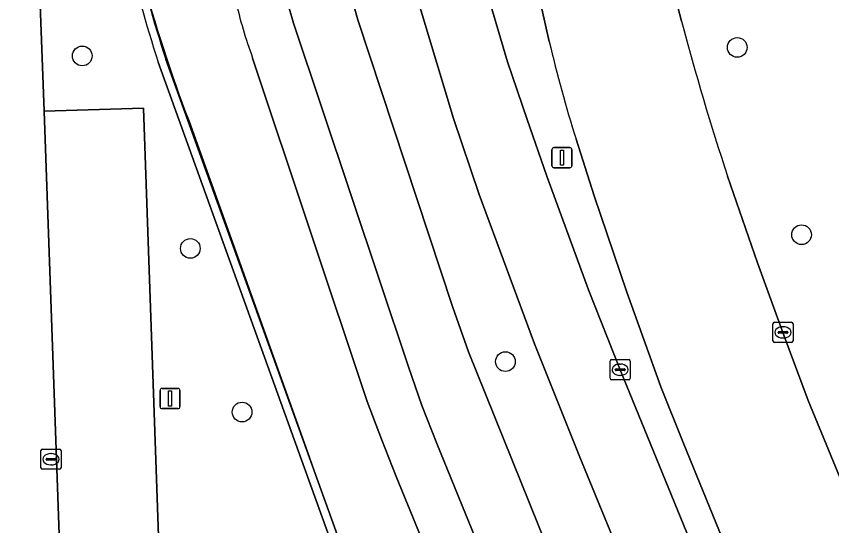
# Model space of a CAD drawing. Extents: x 160554 to 161248, y 385329 to 386506.
# Drawn here: x 161042.01 to 161082.52, y 386359.16 to 386384.45 of the extents above; entities that cross this region are included whole.
import ezdxf

# ---------------------------------------------------------------- set-up
doc = ezdxf.new("R2010")
doc.units = 0
for name, color, linetype in [('IMGEO_Berm_groen', 7, 'Continuous'), ('IMGEO_Boom', 7, 'Continuous'), ('IMGEO_Fietspad_gesloten', 7, 'Continuous'), ('IMGEO_Groenvoorziening', 7, 'Continuous'), ('IMGEO_Haag', 7, 'Continuous'), ('IMGEO_Hek', 7, 'Continuous'), ('IMGEO_Kolk', 7, 'Continuous'), ('IMGEO_Lichtmast', 7, 'Continuous'), ('IMGEO_Parkeervlak_open', 7, 'Continuous'), ('IMGEO_Rijbaan_lokaal_open', 7, 'Continuous'), ('IMGEO_Rijbaan_regionaal_gesloten', 7, 'Continuous'), ('IMGEO_Voetpad_open', 7, 'Continuous')]:
    doc.layers.add(name, color=color, linetype=linetype)

msp = doc.modelspace()

# ---------------------------------------------------------------- linework, layer by layer
at = {"layer": 'IMGEO_Berm_groen'}
for points in [[(161065.561, 386447.017), (161065.605, 386446.715), (161068.214, 386426.824), (161070.752, 386407.52), (161071.434, 386402.337), (161071.857, 386399.347), (161072.828, 386393.429), (161073.226, 386391.462), (161074.242, 386387.332), (161075.049, 386384.206)], [(161068.486, 386383.194), (161067.387, 386388.08), (161066.573, 386391.98), (161065.623, 386396.906), (161065.126, 386399.865), (161064.82, 386402.005), (161059.042, 386446.519)], [(161055.924, 386446.282), (161055.971, 386445.969), (161058.684, 386425.193), (161060.304, 386413.14), (161061.269, 386405.896), (161061.745, 386402.702), (161062.457, 386398.767), (161063.444, 386393.848), (161064.554, 386388.956), (161065.492, 386385.289), (161066.41, 386382.188), (161067.387, 386379.328), (161068.364, 386376.517), (161070.442, 386370.869), (161072.006, 386366.904), (161079.385, 386348.887), (161087.211, 386329.806), (161088.593, 386330.404), (161082.35, 386345.624), (161075.133, 386363.29), (161074.032, 386366.056), (161072.332, 386370.759), (161070.709, 386375.534), (161069.814, 386378.353)], [(161094.461, 386294.924), (161092.855, 386302.039), (161092.359, 386303.947), (161090.322, 386310.439), (161089.854, 386312.082), (161087.036, 386320.88), (161085.85, 386323.924), (161083.522, 386329.629), (161078.097, 386342.869), (161070.009, 386362.558), (161067.759, 386368.181), (161065, 386375.601), (161063.723, 386379.378), (161061.703, 386386.088), (161061.185, 386388.043), (161059.871, 386393.895), (161059.283, 386396.862), (161057.798, 386405.716), (161053.876, 386434.872)], [(161051.251, 386427.35), (161053.657, 386411.675), (161055.379, 386401.089), (161056.829, 386393.358), (161058.17, 386387.166), (161058.979, 386384.275), (161063.677, 386370.037), (161064.471, 386367.794), (161071.84, 386349.526), (161080.28, 386328.88), (161081.617, 386325.565)], [(161077.345, 386376.505), (161078.83, 386372.209), (161080.097, 386368.758), (161081.351, 386365.382), (161086.632, 386352.57), (161090.078, 386344.225), (161095.385, 386331.101), (161096.772, 386327.199), (161097.887, 386323.643), (161098.842, 386320.32), (161099.895, 386316.231), (161100.299, 386314.254), (161100.936, 386310.292), (161105.199, 386278.358), (161105.348, 386277.358), (161107.62, 386265.4)]]:
    msp.add_lwpolyline(points, dxfattribs=at)
for centre, radius, start, end in [((161215.793, 386421.975), 145.724, 195.02159, 198.18158), ((161132.295, 386398.096), 65.526, 193.14501, 197.53541)]:
    msp.add_arc(centre, radius, start, end, dxfattribs=at)
at = {"layer": 'IMGEO_Boom'}
for centre in [(161077.822, 386382.903), (161045.281, 386382.479), (161081.019, 386373.606), (161050.653, 386372.925), (161066.307, 386367.307), (161053.225, 386364.802)]:
    msp.add_circle(centre, 0.489, dxfattribs=at)
at = {"layer": 'IMGEO_Fietspad_gesloten'}
for points in [[(161064.471, 386367.794), (161063.677, 386370.037), (161058.979, 386384.275), (161058.17, 386387.166), (161056.829, 386393.358), (161055.379, 386401.089), (161053.657, 386411.675), (161051.251, 386427.35), (161049.75, 386434.285), (161048.201, 386441.919), (161047.433, 386445.026)], [(161048.936, 386422.601), (161051.479, 386405.774), (161053.244, 386395.895), (161054.016, 386391.936), (161055.496, 386385.09), (161055.778, 386384.113), (161061.489, 386367.043), (161062.156, 386365.13), (161062.895, 386363.243), (161070.293, 386345.132), (161077.526, 386327.456), (161078.711, 386324.52), (161079.887, 386321.461), (161080.881, 386318.658), (161081.816, 386315.743), (161083.216, 386310.933), (161083.729, 386308.669), (161084.286, 386305.882), (161086.079, 386296.166), (161086.241, 386295.246), (161089.26, 386273.118), (161100.316, 386188.979)], [(161081.617, 386325.565), (161080.28, 386328.88), (161071.84, 386349.526), (161064.471, 386367.794)]]:
    msp.add_lwpolyline(points, dxfattribs=at)
at = {"layer": 'IMGEO_Groenvoorziening'}
for points in [[(161043.381, 386416.822), (161042.006, 386416.743), (161043.389, 386379.736), (161048.332, 386379.879), (161049.756, 386339.292), (161064.04, 386339.75), (161064.496, 386325.979), (161068.946, 386326.086), (161069.391, 386316.113), (161070.939, 386285.189), (161071.538, 386268.247)], [(161049.061, 386382.167), (161058.227, 386356.744)], [(161058.227, 386356.744), (161049.061, 386382.167)], [(161058.603, 386356.88), (161049.439, 386382.297)], [(161049.439, 386382.297), (161058.603, 386356.88)], [(161077.069, 386321.795), (161075.393, 386326.106), (161068.074, 386344.035), (161060.883, 386361.597), (161060.143, 386363.456), (161059.442, 386365.324), (161053.747, 386382.377)]]:
    msp.add_lwpolyline(points, dxfattribs=at)
for centre, radius, start, end in [((161121.521, 386405.794), 76.215, 188.96839, 198.05961), ((161121.521, 386405.794), 76.215, 188.96839, 198.05961), ((161121.412, 386405.769), 75.704, 188.95983, 198.06243), ((161121.412, 386405.769), 75.704, 188.95983, 198.06243), ((161075.633, 386390.424), 23.318, 192.7671, 200.1877)]:
    msp.add_arc(centre, radius, start, end, dxfattribs=at)
at = {"layer": 'IMGEO_Haag'}
for points in [[(161049.061, 386382.167), (161058.227, 386356.744)], [(161058.603, 386356.88), (161049.439, 386382.297)]]:
    msp.add_lwpolyline(points, dxfattribs=at)
for centre, radius, start, end in [((161121.521, 386405.794), 76.215, 188.96839, 198.05961), ((161121.412, 386405.769), 75.704, 188.95983, 198.06243)]:
    msp.add_arc(centre, radius, start, end, dxfattribs=at)
at = {"layer": 'IMGEO_Hek'}
msp.add_lwpolyline([(161050.591, 386379.245), (161055.897, 386364.454)], dxfattribs=at)
for centre, radius, start, end in [((161115.93, 386404.501), 70.051, 188.64828, 201.13364), ((161502.826, 386520.648), 473.436, 199.26363, 201.17893)]:
    msp.add_arc(centre, radius, start, end, dxfattribs=at)
at = {"layer": 'IMGEO_Kolk'}
for p, q in [((161079.596, 386368.332), (161079.596, 386369.184)), ((161079.671, 386369.258), (161080.523, 386369.258)), ((161080.597, 386369.184), (161080.597, 386368.332)), ((161079.855, 386368.752), (161079.855, 386368.764)), ((161080.293, 386368.715), (161079.895, 386368.715)), ((161079.898, 386368.801), (161080.296, 386368.801)), ((161080.084, 386369.038), (161080.109, 386369.038)), ((161080.339, 386368.764), (161080.339, 386368.752)), ((161080.523, 386368.258), (161079.671, 386368.258)), ((161080.107, 386368.478), (161080.082, 386368.478)), ((161071.505, 386366.478), (161071.505, 386367.33)), ((161071.58, 386367.404), (161072.432, 386367.404)), ((161071.993, 386367.184), (161072.018, 386367.184)), ((161072.506, 386367.33), (161072.506, 386366.478)), ((161071.764, 386366.898), (161071.764, 386366.91)), ((161072.202, 386366.861), (161071.804, 386366.861)), ((161071.807, 386366.947), (161072.205, 386366.947)), ((161072.016, 386366.624), (161071.991, 386366.624)), ((161072.248, 386366.91), (161072.248, 386366.898)), ((161072.432, 386366.404), (161071.58, 386366.404)), ((161043.229, 386362.034), (161043.229, 386362.886)), ((161043.304, 386362.96), (161044.156, 386362.96)), ((161043.717, 386362.74), (161043.742, 386362.74)), ((161044.23, 386362.886), (161044.23, 386362.034)), ((161043.488, 386362.454), (161043.488, 386362.466)), ((161043.926, 386362.417), (161043.528, 386362.417)), ((161043.531, 386362.503), (161043.929, 386362.503)), ((161043.74, 386362.18), (161043.715, 386362.18)), ((161043.972, 386362.466), (161043.972, 386362.454)), ((161044.156, 386361.96), (161043.304, 386361.96))]:
    msp.add_line(p, q, dxfattribs=at)
for points in [[(161079.596, 386368.332), (161079.596, 386369.184)], [(161079.671, 386369.258), (161080.523, 386369.258)], [(161080.597, 386369.184), (161080.597, 386368.332)], [(161080.523, 386368.258), (161079.671, 386368.258)], [(161071.505, 386366.478), (161071.505, 386367.33)], [(161071.58, 386367.404), (161072.432, 386367.404)], [(161072.506, 386367.33), (161072.506, 386366.478)], [(161072.432, 386366.404), (161071.58, 386366.404)], [(161043.229, 386362.034), (161043.229, 386362.886)], [(161043.304, 386362.96), (161044.156, 386362.96)], [(161044.23, 386362.886), (161044.23, 386362.034)], [(161044.156, 386361.96), (161043.304, 386361.96)]]:
    msp.add_lwpolyline(points, dxfattribs=at)
for centre, radius, start, end in [((161079.673, 386369.182), 0.0765, 91.552, 178.448), ((161079.673, 386369.182), 0.0765, 91.552, 178.448), ((161080.521, 386369.182), 0.0765, 1.552, 88.448), ((161080.521, 386369.182), 0.0765, 1.552, 88.448), ((161079.895, 386368.761), 0.0403, 85.8775, 175.7526), ((161079.892, 386368.751), 0.0366, 178.938, 274.7102), ((161080.296, 386368.758), 0.043, 264.8664, 352.4533), ((161080.3, 386368.763), 0.0386, 1.7309, 96.639), ((161079.673, 386368.334), 0.0765, 181.552, 268.448), ((161079.673, 386368.334), 0.0765, 181.552, 268.448), ((161080.521, 386368.334), 0.0765, 271.552, 358.448), ((161080.521, 386368.334), 0.0765, 271.552, 358.448), ((161071.582, 386367.328), 0.0765, 91.552, 178.448), ((161071.582, 386367.328), 0.0765, 91.552, 178.448), ((161072.43, 386367.328), 0.0765, 1.552, 88.448), ((161072.43, 386367.328), 0.0765, 1.552, 88.448), ((161071.804, 386366.907), 0.0403, 85.8775, 175.7526), ((161071.801, 386366.897), 0.0366, 178.938, 274.7102), ((161072.205, 386366.904), 0.043, 264.8664, 352.4533), ((161072.209, 386366.909), 0.0386, 1.7309, 96.639), ((161071.582, 386366.48), 0.0765, 181.552, 268.448), ((161071.582, 386366.48), 0.0765, 181.552, 268.448), ((161072.43, 386366.48), 0.0765, 271.552, 358.448), ((161072.43, 386366.48), 0.0765, 271.552, 358.448), ((161043.306, 386362.884), 0.0765, 91.552, 178.448), ((161043.306, 386362.884), 0.0765, 91.552, 178.448), ((161044.154, 386362.884), 0.0765, 1.552, 88.448), ((161044.154, 386362.884), 0.0765, 1.552, 88.448), ((161043.528, 386362.463), 0.0403, 85.8775, 175.7526), ((161043.525, 386362.453), 0.0366, 178.938, 274.7102), ((161043.929, 386362.46), 0.043, 264.8664, 352.4533), ((161043.933, 386362.465), 0.0386, 1.7309, 96.639), ((161043.306, 386362.036), 0.0765, 181.552, 268.448), ((161043.306, 386362.036), 0.0765, 181.552, 268.448), ((161044.154, 386362.036), 0.0765, 271.552, 358.448), ((161044.154, 386362.036), 0.0765, 271.552, 358.448)]:
    msp.add_arc(centre, radius, start, end, dxfattribs=at)
for centre, major_axis, ratio, start_param, end_param in [((161080.083, 386368.758), (-0.387, 0.002), 0.722429, 4.712389, 7.853982), ((161080.108, 386368.758), (-0.39, 0.002), 0.717154, 1.570796, 4.712389), ((161071.992, 386366.904), (-0.387, 0.002), 0.722429, 4.712389, 7.853982), ((161072.017, 386366.904), (-0.39, 0.002), 0.717154, 1.570796, 4.712389), ((161043.716, 386362.46), (-0.387, 0.002), 0.722429, 4.712389, 7.853982), ((161043.741, 386362.46), (-0.39, 0.002), 0.717154, 1.570796, 4.712389)]:
    msp.add_ellipse(centre, major_axis=major_axis, ratio=ratio, start_param=start_param, end_param=end_param, dxfattribs=at)
at = {"layer": 'IMGEO_Lichtmast'}
for p, q in [((161068.617, 386377.027), (161068.617, 386377.827)), ((161068.617, 386377.827), (161068.617, 386377.027)), ((161068.717, 386377.927), (161069.507, 386377.927)), ((161069.507, 386377.927), (161068.717, 386377.927)), ((161069.607, 386377.827), (161069.607, 386377.027)), ((161069.607, 386377.027), (161069.607, 386377.827)), ((161069.507, 386376.927), (161068.717, 386376.927)), ((161068.717, 386376.927), (161069.507, 386376.927)), ((161049.146, 386365.073), (161049.146, 386365.873)), ((161049.146, 386365.873), (161049.146, 386365.073)), ((161049.246, 386365.973), (161050.036, 386365.973)), ((161050.036, 386365.973), (161049.246, 386365.973)), ((161050.136, 386365.873), (161050.136, 386365.073)), ((161050.136, 386365.073), (161050.136, 386365.873)), ((161050.036, 386364.973), (161049.246, 386364.973)), ((161049.246, 386364.973), (161050.036, 386364.973))]:
    msp.add_line(p, q, dxfattribs=at)
for points in [[(161069.037, 386377.802), (161069.187, 386377.802), (161069.187, 386377.052), (161069.037, 386377.052), (161069.037, 386377.802)], [(161049.566, 386365.848), (161049.716, 386365.848), (161049.716, 386365.098), (161049.566, 386365.098), (161049.566, 386365.848)]]:
    msp.add_lwpolyline(points, dxfattribs=at)
for centre, start, end in [((161068.717, 386377.827), 90, 180), ((161068.717, 386377.827), 90, 180), ((161069.507, 386377.827), 0, 90), ((161069.507, 386377.827), 360, 90), ((161068.717, 386377.027), 180, 270), ((161068.717, 386377.027), 180, 270), ((161069.507, 386377.027), 270, 0), ((161069.507, 386377.027), 270, 0), ((161049.246, 386365.873), 90, 180), ((161049.246, 386365.873), 90, 180), ((161050.036, 386365.873), 0, 90), ((161050.036, 386365.873), 360, 90), ((161049.246, 386365.073), 180, 270), ((161049.246, 386365.073), 180, 270), ((161050.036, 386365.073), 270, 0), ((161050.036, 386365.073), 270, 0)]:
    msp.add_arc(centre, 0.1, start, end, dxfattribs=at)
at = {"layer": 'IMGEO_Parkeervlak_open'}
msp.add_lwpolyline([(161043.389, 386379.736), (161044.824, 386339.115), (161049.756, 386339.292), (161048.332, 386379.879)], close=True, dxfattribs=at)
at = {"layer": 'IMGEO_Rijbaan_lokaal_open'}
msp.add_lwpolyline([(161066.544, 386268.509), (161066.007, 386284.945), (161065.35, 386302.853), (161064.772, 386318.721), (161064.57, 386323.216), (161064.548, 386324.012), (161064.496, 386325.979), (161064.04, 386339.75), (161049.756, 386339.292), (161044.824, 386339.115), (161043.389, 386379.736), (161042.006, 386416.743)], dxfattribs=at)
at = {"layer": 'IMGEO_Rijbaan_regionaal_gesloten'}
for points in [[(161075.049, 386384.206), (161074.242, 386387.332), (161073.226, 386391.462), (161072.828, 386393.429), (161071.857, 386399.347), (161071.434, 386402.337), (161070.752, 386407.52), (161068.214, 386426.824), (161065.605, 386446.715), (161065.561, 386447.017), (161064.832, 386452.386), (161058.345, 386451.874), (161059.042, 386446.519), (161064.82, 386402.005), (161065.126, 386399.865), (161065.623, 386396.906), (161066.573, 386391.98), (161067.387, 386388.08), (161068.486, 386383.194)], [(161053.876, 386434.872), (161057.798, 386405.716), (161059.283, 386396.862), (161059.871, 386393.895), (161061.185, 386388.043), (161061.703, 386386.088), (161063.723, 386379.378), (161065, 386375.601), (161067.759, 386368.181), (161070.009, 386362.558), (161078.097, 386342.869), (161083.522, 386329.629), (161085.85, 386323.924), (161087.036, 386320.88), (161089.854, 386312.082), (161090.322, 386310.439), (161092.359, 386303.947), (161092.855, 386302.039), (161094.461, 386294.924)], [(161087.809, 386328.347), (161087.211, 386329.806), (161079.385, 386348.887), (161072.006, 386366.904), (161070.442, 386370.869), (161068.364, 386376.517), (161067.387, 386379.328), (161066.41, 386382.188), (161065.492, 386385.289), (161064.554, 386388.956), (161063.444, 386393.848), (161062.457, 386398.767), (161061.745, 386402.702), (161061.269, 386405.896), (161060.304, 386413.14), (161058.684, 386425.193)], [(161069.814, 386378.353), (161070.709, 386375.534), (161072.332, 386370.759), (161074.032, 386366.056), (161075.133, 386363.29), (161082.35, 386345.624), (161088.593, 386330.404), (161089.202, 386328.919)], [(161107.62, 386265.4), (161105.348, 386277.358), (161105.199, 386278.358), (161100.936, 386310.292), (161100.299, 386314.254), (161099.895, 386316.231), (161098.842, 386320.32), (161097.887, 386323.643), (161096.772, 386327.199), (161095.385, 386331.101), (161090.078, 386344.225), (161086.632, 386352.57), (161081.351, 386365.382), (161080.097, 386368.758), (161078.83, 386372.209), (161077.345, 386376.505)]]:
    msp.add_lwpolyline(points, dxfattribs=at)
for centre, radius, start, end in [((161215.793, 386421.975), 145.724, 195.02159, 198.18158), ((161132.295, 386398.096), 65.526, 193.14501, 197.53541)]:
    msp.add_arc(centre, radius, start, end, dxfattribs=at)
at = {"layer": 'IMGEO_Voetpad_open'}
for points in [[(161100.833, 386185.089), (161100.316, 386188.979), (161089.26, 386273.118), (161086.241, 386295.246), (161086.079, 386296.166), (161084.286, 386305.882), (161083.729, 386308.669), (161083.216, 386310.933), (161081.816, 386315.743), (161080.881, 386318.658), (161079.887, 386321.461), (161078.711, 386324.52), (161077.526, 386327.456), (161070.293, 386345.132), (161062.895, 386363.243), (161062.156, 386365.13), (161061.489, 386367.043), (161055.778, 386384.113), (161055.496, 386385.09), (161054.016, 386391.936), (161053.244, 386395.895), (161051.479, 386405.774), (161048.936, 386422.601)], [(161053.747, 386382.377), (161059.442, 386365.324), (161060.143, 386363.456), (161060.883, 386361.597), (161068.074, 386344.035), (161075.393, 386326.106), (161077.069, 386321.795)]]:
    msp.add_lwpolyline(points, dxfattribs=at)
msp.add_arc((161075.633, 386390.424), 23.318, 192.7671, 200.1877, dxfattribs=at)

doc.saveas('drawing.dxf')
